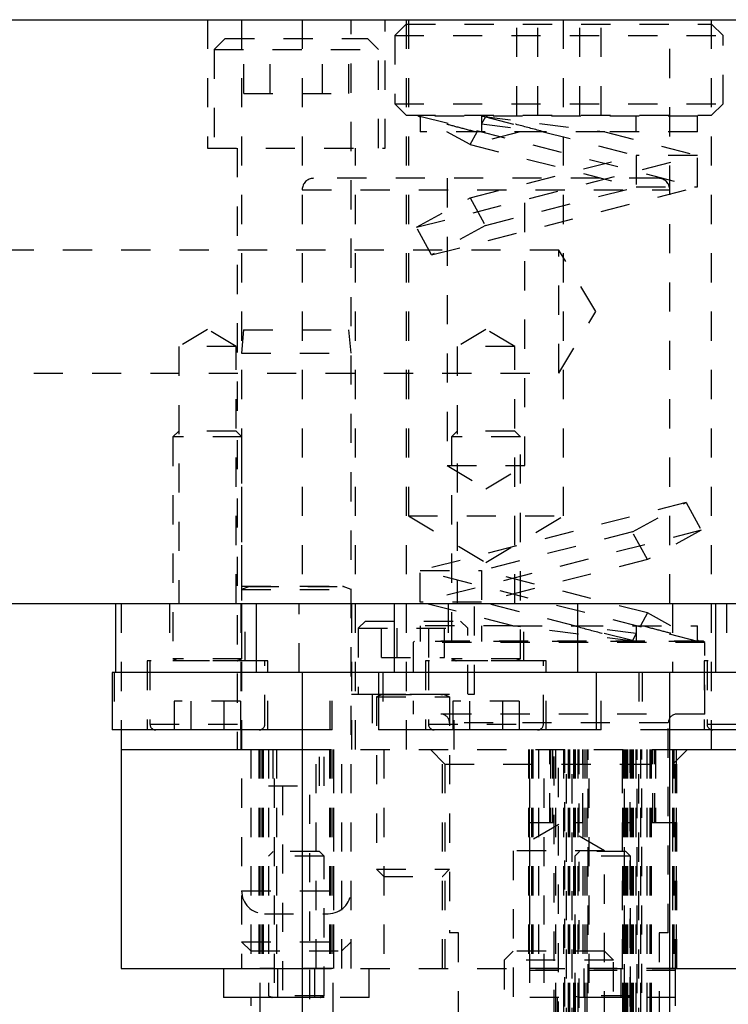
# Model space of a CAD drawing. Header units: inches. Extents: x 1880 to 2363, y -453 to -54.
# Tile 434 of 656: x 1897.83 to 1900.26, y -148.32 to -144.94. Entities that reach past the tile are written whole.
import ezdxf

# ---------------------------------------------------------------- set-up
doc = ezdxf.new("R2010")
doc.units = ezdxf.units.IN
doc.header["$LTSCALE"] = 0.5
doc.header["$MEASUREMENT"] = 0
doc.linetypes.add('HIDDEN', pattern=[0.225, 0.15, -0.075])
doc.layers.add('SID-M-H', color=4, linetype='HIDDEN')
doc.layers.add('SID-M-S', color=105, linetype='Continuous')

msp = doc.modelspace()

# ---------------------------------------------------------------- linework, layer by layer
at = {"layer": 'SID-M-H'}
for p, q in [((1898.47317, -144.9432), (1898.47317, -145.3832)), ((1898.59017, -144.9432), (1898.59017, -148.1932)), ((1898.79774, -144.9432), (1898.79774, -146.9432)), ((1898.96517, -148.1932), (1898.96517, -144.9432)), ((1899.08217, -145.3832), (1899.08217, -144.9432)), ((1899.15422, -144.9582), (1899.11517, -144.99725)), ((1899.15422, -144.9432), (1899.15422, -147.4432)), ((1899.15422, -144.9582), (1900.20112, -144.9582)), ((1899.16202, -144.9432), (1899.16202, -146.6432)), ((1899.53333, -145.2707), (1899.53333, -144.9582)), ((1899.6055, -145.2707), (1899.6055, -144.9582)), ((1899.69332, -146.6432), (1899.69332, -144.9432)), ((1899.74983, -145.2707), (1899.74983, -144.9582)), ((1899.822, -145.2707), (1899.822, -144.9582)), ((1900.05759, -146.9432), (1900.05759, -144.9432)), ((1900.20112, -147.4432), (1900.20112, -144.9432)), ((1900.24017, -144.99725), (1900.20112, -144.9582)), ((1899.11517, -144.99725), (1900.24017, -144.99725)), ((1899.11517, -144.99725), (1899.11517, -145.23165)), ((1900.24017, -145.23165), (1900.24017, -144.99725)), ((1898.53392, -145.0082), (1898.49642, -145.0457)), ((1898.53392, -145.0082), (1899.02142, -145.0082)), ((1898.59753, -145.1957), (1898.59753, -145.0082)), ((1898.6876, -145.1957), (1898.6876, -145.0082)), ((1898.86773, -145.1957), (1898.86773, -145.0082)), ((1898.9578, -145.1957), (1898.9578, -145.0082)), ((1899.05892, -145.0457), (1899.02142, -145.0082)), ((1898.49642, -145.0457), (1899.05892, -145.0457)), ((1898.49642, -145.0457), (1898.49642, -145.3832)), ((1899.05892, -145.3832), (1899.05892, -145.0457)), ((1898.59753, -145.1957), (1898.9578, -145.1957)), ((1899.11517, -145.23165), (1900.24017, -145.23165)), ((1899.11517, -145.23165), (1899.15422, -145.2707)), ((1900.20112, -145.2707), (1900.24017, -145.23165)), ((1899.15422, -145.2707), (1900.20112, -145.2707)), ((1899.20267, -145.27736), (1899.19506, -145.2732)), ((1899.20124, -145.2732), (1900.15267, -145.5162)), ((1900.15267, -145.2732), (1899.20124, -145.2732)), ((1899.20267, -145.2732), (1899.20267, -145.3272)), ((1899.41267, -145.2732), (1899.83552, -145.3272)), ((1899.41267, -145.2732), (1899.41267, -145.3272)), ((1899.42028, -145.2732), (1899.4257, -145.27617)), ((1899.94267, -145.3272), (1899.94267, -145.2732)), ((1900.15267, -145.3272), (1900.15267, -145.2732)), ((1899.4257, -145.27617), (1899.41267, -145.30002)), ((1899.41267, -145.30002), (1899.62552, -145.3272)), ((1899.4257, -145.27617), (1899.94267, -145.4082)), ((1899.62552, -145.3272), (1899.20267, -145.3272)), ((1899.37391, -145.37094), (1899.29387, -145.3272)), ((1899.37391, -145.37094), (1899.39781, -145.3272)), ((1899.54516, -145.3272), (1899.37391, -145.37094)), ((1899.83552, -145.3272), (1900.15267, -145.4082)), ((1900.15267, -145.3272), (1899.83552, -145.3272)), ((1899.37391, -145.37094), (1899.94267, -145.5162)), ((1898.47317, -145.3832), (1899.08217, -145.3832)), ((1898.57467, -145.3832), (1898.57467, -147.4432)), ((1898.98067, -147.4432), (1898.98067, -145.3832)), ((1899.18963, -145.65417), (1900.15267, -145.4082)), ((1899.37391, -145.55346), (1899.94267, -145.4082)), ((1900.15267, -145.4082), (1899.94267, -145.4082)), ((1899.94267, -145.4082), (1899.94267, -145.5162)), ((1900.15267, -145.5162), (1900.15267, -145.4082)), ((1900.01822, -145.48651), (1898.83711, -145.48651)), ((1899.29479, -145.48651), (1899.29479, -146.47076)), ((1899.56054, -146.47076), (1899.56054, -145.48651)), ((1898.79774, -145.52588), (1900.05759, -145.52588)), ((1899.24142, -145.74894), (1900.15267, -145.5162)), ((1899.4257, -145.64824), (1899.94267, -145.5162)), ((1899.94267, -145.5162), (1900.15267, -145.5162)), ((1899.18963, -145.65417), (1899.37391, -145.55346)), ((1899.37391, -145.55346), (1899.4257, -145.64824)), ((1899.24142, -145.74894), (1899.18963, -145.65417)), ((1899.4257, -145.64824), (1899.24142, -145.74894)), ((1899.67767, -145.73225), (1897.67767, -145.73225)), ((1899.67767, -146.15415), (1899.67767, -145.73225)), ((1899.80442, -145.9432), (1899.67767, -145.73225)), ((1899.67767, -146.15415), (1899.80442, -145.9432)), ((1898.47299, -146.00406), (1898.37457, -146.0632)), ((1898.57142, -146.0632), (1898.47299, -146.00406)), ((1898.59717, -146.0057), (1898.59017, -146.0857)), ((1898.59717, -146.0057), (1898.95817, -146.0057)), ((1898.96517, -146.0857), (1898.95817, -146.0057)), ((1899.42767, -146.00406), (1899.32924, -146.0632)), ((1899.52609, -146.0632), (1899.42767, -146.00406)), ((1898.57142, -146.0632), (1898.37457, -146.0632)), ((1898.37457, -146.0632), (1898.37457, -146.9432)), ((1898.57142, -146.9432), (1898.57142, -146.0632)), ((1899.52609, -146.0632), (1899.32924, -146.0632)), ((1899.32924, -146.0632), (1899.32924, -146.9432)), ((1899.52609, -146.9432), (1899.52609, -146.0632)), ((1898.59017, -146.0857), (1898.96517, -146.0857)), ((1897.67767, -146.15415), (1899.67767, -146.15415)), ((1898.37457, -146.35265), (1898.35488, -146.37234)), ((1898.57142, -146.35265), (1898.37457, -146.35265)), ((1898.5911, -146.37234), (1898.57142, -146.35265)), ((1899.32924, -146.35265), (1899.30956, -146.37234)), ((1899.52609, -146.35265), (1899.32924, -146.35265)), ((1899.54578, -146.37234), (1899.52609, -146.35265)), ((1898.5911, -146.37234), (1898.35488, -146.37234)), ((1898.35488, -146.37234), (1898.35488, -147.13249)), ((1898.5911, -147.13249), (1898.5911, -146.37234)), ((1899.54578, -146.37234), (1899.30956, -146.37234)), ((1899.30956, -146.37234), (1899.30956, -147.13249)), ((1899.54578, -147.13249), (1899.54578, -146.37234)), ((1899.29479, -146.47076), (1899.56054, -146.47076)), ((1899.29479, -146.47076), (1899.42767, -146.5506)), ((1899.42767, -146.5506), (1899.56054, -146.47076)), ((1900.11391, -146.59746), (1899.20267, -146.8302)), ((1899.92963, -146.69817), (1900.11391, -146.59746)), ((1900.11391, -146.59746), (1900.1657, -146.69224)), ((1899.16202, -146.6432), (1899.69332, -146.6432)), ((1899.16202, -146.6432), (1899.42767, -146.80282)), ((1899.42767, -146.80282), (1899.69332, -146.6432)), ((1900.1657, -146.69224), (1899.20267, -146.9382)), ((1899.92963, -146.69817), (1899.41267, -146.8302)), ((1899.98142, -146.79294), (1899.92963, -146.69817)), ((1900.1657, -146.69224), (1899.98142, -146.79294)), ((1899.98142, -146.79294), (1899.41267, -146.9382)), ((1900.15409, -147.0732), (1899.20267, -146.8302)), ((1899.20267, -146.8302), (1899.41267, -146.8302)), ((1899.20267, -146.9382), (1899.20267, -146.8302)), ((1899.98142, -146.97546), (1899.41267, -146.8302)), ((1899.41267, -146.8302), (1899.41267, -146.9382)), ((1898.59017, -146.8836), (1898.96517, -146.8836)), ((1898.61722, -146.88512), (1898.59017, -146.89497)), ((1898.61722, -146.88512), (1898.93632, -146.88512)), ((1898.96517, -146.89497), (1898.93811, -146.88512)), ((1898.59017, -146.89497), (1898.96517, -146.89497)), ((1898.17767, -146.9432), (1898.17767, -147.37627)), ((1898.34307, -146.9432), (1898.34307, -147.14005)), ((1898.58767, -146.9432), (1898.58767, -147.4432)), ((1898.60291, -147.14005), (1898.60291, -146.9432)), ((1898.78795, -147.17942), (1898.78795, -146.9432)), ((1898.96667, -146.9432), (1898.96667, -147.2532)), ((1898.96767, -147.4432), (1898.96767, -146.9432)), ((1899.51981, -147.0192), (1899.20267, -146.9382)), ((1899.41267, -146.9382), (1899.20267, -146.9382)), ((1899.29774, -146.9432), (1899.29774, -147.14005)), ((1899.38867, -147.2532), (1899.38867, -146.9432)), ((1899.92963, -147.07024), (1899.41267, -146.9382)), ((1899.55759, -147.14005), (1899.55759, -146.9432)), ((1900.06738, -146.9432), (1900.06738, -147.17942)), ((1900.25242, -146.9432), (1900.25242, -147.14005)), ((1899.98142, -146.97546), (1899.95752, -147.0192)), ((1900.06146, -147.0192), (1899.98142, -146.97546)), ((1899.01517, -147.0032), (1898.99017, -147.0282)), ((1898.99017, -147.0282), (1899.36517, -147.0282)), ((1898.99017, -147.0282), (1898.99017, -147.2532)), ((1899.01517, -147.0032), (1899.34017, -147.0032)), ((1899.06941, -147.1282), (1899.06941, -147.0032)), ((1899.12354, -147.1282), (1899.12354, -147.0032)), ((1899.51981, -147.0192), (1899.20267, -147.0192)), ((1899.20267, -147.0192), (1899.20267, -147.0732)), ((1899.23179, -147.1282), (1899.23179, -147.0032)), ((1899.28592, -147.1282), (1899.28592, -147.0032)), ((1899.36517, -147.0282), (1899.34017, -147.0032)), ((1899.36517, -147.2532), (1899.36517, -147.0282)), ((1899.41267, -147.0192), (1899.41267, -147.0732)), ((1899.94267, -147.0732), (1899.51981, -147.0192)), ((1899.72981, -147.0192), (1900.15267, -147.0192)), ((1899.94267, -147.04638), (1899.72981, -147.0192)), ((1899.94267, -147.0192), (1899.94267, -147.0732)), ((1900.15267, -147.0732), (1900.15267, -147.0192)), ((1899.94267, -147.04638), (1899.92963, -147.07024)), ((1899.18267, -147.07171), (1899.17767, -147.07671)), ((1900.17767, -147.07671), (1899.17767, -147.07671)), ((1899.17767, -147.07671), (1899.17767, -147.32171)), ((1900.17267, -147.07171), (1899.18267, -147.07171)), ((1900.15409, -147.0732), (1899.20267, -147.0732)), ((1899.92963, -147.07024), (1899.93506, -147.0732)), ((1900.16028, -147.0732), (1900.15267, -147.06904)), ((1900.17767, -147.07671), (1900.17267, -147.07171)), ((1900.17767, -147.32171), (1900.17767, -147.07671)), ((1899.06941, -147.1282), (1899.28592, -147.1282)), ((1898.67969, -147.14005), (1898.2663, -147.14005)), ((1898.2663, -147.14005), (1898.2663, -147.37627)), ((1898.27614, -147.14005), (1898.27614, -147.35659)), ((1898.5911, -147.13249), (1898.35488, -147.13249)), ((1898.35488, -147.13249), (1898.37037, -147.13813)), ((1898.5911, -147.13966), (1898.35488, -147.13966)), ((1898.35488, -147.13966), (1898.35488, -147.14005)), ((1898.37037, -147.13813), (1898.57387, -147.13813)), ((1898.57561, -147.13813), (1898.5911, -147.13249)), ((1898.5911, -147.14005), (1898.5911, -147.13966)), ((1898.66984, -147.35659), (1898.66984, -147.14005)), ((1898.67969, -147.37627), (1898.67969, -147.14005)), ((1899.63436, -147.14005), (1899.22097, -147.14005)), ((1899.22097, -147.14005), (1899.22097, -147.37627)), ((1899.23082, -147.14005), (1899.23082, -147.35659)), ((1899.54578, -147.13249), (1899.30956, -147.13249)), ((1899.30956, -147.13249), (1899.32504, -147.13813)), ((1899.54578, -147.13966), (1899.30956, -147.13966)), ((1899.30956, -147.13966), (1899.30956, -147.14005)), ((1899.32504, -147.13813), (1899.52854, -147.13813)), ((1899.53029, -147.13813), (1899.54578, -147.13249)), ((1899.54578, -147.14005), (1899.54578, -147.13966)), ((1899.62452, -147.35659), (1899.62452, -147.14005)), ((1899.63436, -147.37627), (1899.63436, -147.14005)), ((1900.58903, -147.14005), (1900.17565, -147.14005)), ((1900.17565, -147.14005), (1900.17565, -147.37627)), ((1900.18549, -147.14005), (1900.18549, -147.35659)), ((1898.15293, -147.17942), (1898.15293, -147.37627)), ((1898.89407, -147.37627), (1898.89407, -147.17942)), ((1898.90096, -147.37627), (1898.90096, -147.17942)), ((1899.07423, -147.17942), (1899.07423, -147.37627)), ((1899.82227, -147.37627), (1899.82227, -147.17942)), ((1899.95147, -147.17942), (1899.95147, -147.37627)), ((1899.96322, -147.17942), (1899.96322, -147.37627)), ((1898.96667, -147.2532), (1899.38867, -147.2532)), ((1899.03717, -147.2532), (1899.03717, -147.4432)), ((1899.05267, -147.2532), (1899.05267, -147.2536)), ((1899.05267, -147.2536), (1899.30267, -147.2536)), ((1899.07297, -147.25512), (1899.05267, -147.26251)), ((1899.05267, -147.26251), (1899.30267, -147.26251)), ((1899.05267, -147.26251), (1899.05267, -147.8537)), ((1899.07297, -147.25512), (1899.28058, -147.25512)), ((1899.30267, -147.26251), (1899.28236, -147.25512)), ((1899.30267, -147.2536), (1899.30267, -147.2532)), ((1899.30267, -147.26251), (1899.30267, -148.07171)), ((1899.31817, -147.4432), (1899.31817, -147.2532)), ((1898.58664, -147.27785), (1898.35934, -147.27785)), ((1898.35934, -147.27785), (1898.35934, -147.37627)), ((1898.41617, -147.27785), (1898.41617, -147.37627)), ((1898.52982, -147.27785), (1898.52982, -147.37627)), ((1898.58664, -147.27785), (1898.58664, -147.37627)), ((1899.54132, -147.27785), (1899.31401, -147.27785)), ((1899.31401, -147.27785), (1899.31401, -147.37627)), ((1899.37084, -147.27785), (1899.37084, -147.37627)), ((1899.48449, -147.27785), (1899.48449, -147.37627)), ((1899.54132, -147.27785), (1899.54132, -147.37627)), ((1900.17767, -147.32171), (1899.17767, -147.32171)), ((1898.27614, -147.35659), (1898.66801, -147.35659)), ((1899.23082, -147.35659), (1899.62268, -147.35659)), ((1900.05267, -147.35171), (1899.30267, -147.35171)), ((1900.05267, -148.07171), (1900.05267, -147.35171)), ((1900.18549, -147.35659), (1900.57736, -147.35659)), ((1898.90096, -147.37627), (1898.79774, -147.37627)), ((1899.82227, -147.37627), (1899.80687, -147.37627)), ((1900.05759, -147.37627), (1899.95147, -147.37627)), ((1898.62142, -147.4432), (1898.62142, -148.1932)), ((1898.64879, -147.4432), (1898.64879, -148.1932)), ((1898.65073, -147.4432), (1898.65073, -148.1932)), ((1898.65267, -147.4432), (1898.65267, -148.4432)), ((1898.6592, -147.4432), (1898.6592, -148.1932)), ((1898.66362, -147.4432), (1898.66362, -148.1932)), ((1898.68204, -147.4432), (1898.68204, -147.5682)), ((1898.68267, -147.4432), (1898.68267, -148.28717)), ((1898.69767, -147.4432), (1898.69767, -147.5682)), ((1898.70267, -148.4432), (1898.70267, -147.4432)), ((1898.70967, -147.4432), (1898.70967, -148.1932)), ((1898.79774, -147.4432), (1900.05759, -147.4432)), ((1898.84567, -148.1932), (1898.84567, -147.4432)), ((1898.85767, -147.5682), (1898.85767, -147.4432)), ((1898.87329, -147.5682), (1898.87329, -147.4432)), ((1898.89171, -147.4432), (1898.89171, -148.1932)), ((1898.89613, -147.4432), (1898.89613, -148.1932)), ((1898.90267, -147.4432), (1898.90267, -148.4432)), ((1898.90461, -147.4432), (1898.90461, -148.1932)), ((1898.90654, -148.1932), (1898.90654, -147.4432)), ((1898.93392, -148.1932), (1898.93392, -147.4432)), ((1899.07717, -147.4432), (1899.07717, -148.1932)), ((1899.23704, -147.4432), (1899.28704, -147.4932)), ((1899.27817, -148.1932), (1899.27817, -147.4432)), ((1899.57379, -147.4432), (1899.57379, -148.1932)), ((1899.57573, -147.4432), (1899.57573, -148.1932)), ((1899.57767, -148.4432), (1899.57767, -147.4432)), ((1899.5842, -147.4432), (1899.5842, -148.1932)), ((1899.58862, -147.4432), (1899.58862, -148.1932)), ((1899.60767, -147.4432), (1899.60767, -148.1932)), ((1899.62767, -148.4432), (1899.62767, -147.4432)), ((1899.64617, -147.6932), (1899.64617, -147.4432)), ((1899.64917, -147.4432), (1899.64917, -147.6932)), ((1899.65617, -147.4432), (1899.65617, -147.6932)), ((1899.66117, -148.76712), (1899.66117, -147.4432)), ((1899.66617, -147.4432), (1899.66617, -148.4432)), ((1899.67617, -148.80621), (1899.67617, -147.4432)), ((1899.69317, -147.4432), (1899.69317, -148.87725)), ((1899.69817, -149.5232), (1899.69817, -147.4432)), ((1899.70317, -153.2282), (1899.70317, -147.4432)), ((1899.70892, -147.4432), (1899.70892, -149.17865)), ((1899.71351, -147.4432), (1899.71351, -149.50848)), ((1899.72317, -153.2282), (1899.72317, -147.4432)), ((1899.72817, -147.4432), (1899.72817, -148.4432)), ((1899.73276, -147.4432), (1899.73276, -149.51252)), ((1899.73317, -147.4432), (1899.73317, -149.5232)), ((1899.73347, -147.4432), (1899.73347, -149.5151)), ((1899.74207, -147.4432), (1899.74207, -149.18679)), ((1899.74676, -149.7282), (1899.74676, -147.4432)), ((1899.75967, -147.4432), (1899.75967, -148.1932)), ((1899.76017, -147.6932), (1899.76017, -147.4432)), ((1899.76692, -147.4432), (1899.76692, -148.4432)), ((1899.77317, -147.4432), (1899.77317, -149.51266)), ((1899.77817, -150.4782), (1899.77817, -147.4432)), ((1899.78117, -148.4432), (1899.78117, -147.4432)), ((1899.89517, -147.4432), (1899.89517, -147.6932)), ((1899.89567, -148.1932), (1899.89567, -147.4432)), ((1899.89617, -147.4432), (1899.89617, -148.4432)), ((1899.89917, -147.4432), (1899.89917, -149.51251)), ((1899.90114, -147.4432), (1899.90114, -149.51277)), ((1899.90217, -150.4782), (1899.90217, -147.4432)), ((1899.90602, -147.4432), (1899.90602, -148.4432)), ((1899.90736, -147.4432), (1899.90736, -148.4432)), ((1899.91028, -147.4432), (1899.91028, -149.51306)), ((1899.91327, -147.4432), (1899.91327, -149.51333)), ((1899.92186, -147.4432), (1899.92186, -149.51545)), ((1899.92217, -149.5232), (1899.92217, -147.4432)), ((1899.92258, -147.4432), (1899.92258, -149.51246)), ((1899.92717, -147.4432), (1899.92717, -148.4432)), ((1899.93217, -147.4432), (1899.93217, -149.17664)), ((1899.94182, -147.4432), (1899.94182, -149.50847)), ((1899.94641, -150.4782), (1899.94641, -147.4432)), ((1899.95217, -153.2282), (1899.95217, -147.4432)), ((1899.95717, -147.4432), (1899.95717, -149.5232)), ((1899.96217, -148.87725), (1899.96217, -147.4432)), ((1899.97917, -147.4432), (1899.97917, -148.80621)), ((1899.98917, -147.4432), (1899.98917, -148.4432)), ((1899.99417, -147.4432), (1899.99417, -148.76712)), ((1899.99917, -147.6932), (1899.99917, -147.4432)), ((1900.00617, -147.6932), (1900.00617, -147.4432)), ((1900.00917, -147.4432), (1900.00917, -147.6932)), ((1900.06671, -147.4432), (1900.06671, -148.1932)), ((1900.06829, -147.4932), (1900.11829, -147.4432)), ((1900.07113, -147.4432), (1900.07113, -148.1932)), ((1900.07767, -148.1932), (1900.07767, -147.4432)), ((1900.07961, -147.4432), (1900.07961, -148.1932)), ((1900.08154, -148.1932), (1900.08154, -147.4432)), ((1899.28704, -147.4932), (1900.06829, -147.4932)), ((1899.28704, -147.4932), (1899.28704, -148.1932)), ((1900.06829, -148.1932), (1900.06829, -147.4932)), ((1898.68204, -147.5682), (1898.87329, -147.5682)), ((1898.73077, -147.5682), (1898.73077, -149.0982)), ((1898.82457, -149.0982), (1898.82457, -147.5682)), ((1899.67767, -147.70024), (1899.52142, -147.79046)), ((1899.57767, -147.6932), (1899.66117, -147.6932)), ((1899.83392, -147.79046), (1899.67767, -147.70024)), ((1899.73317, -147.6932), (1899.76017, -147.6932)), ((1899.89517, -147.6932), (1899.92217, -147.6932)), ((1899.99417, -147.6932), (1900.07767, -147.6932)), ((1898.69817, -147.7932), (1898.68267, -147.8087)), ((1898.85717, -147.7932), (1898.69817, -147.7932)), ((1898.87267, -147.8087), (1898.85717, -147.7932)), ((1899.83392, -147.79046), (1899.52142, -147.79046)), ((1899.52142, -147.79046), (1899.52142, -148.57171)), ((1899.74817, -147.7932), (1899.73267, -147.8087)), ((1899.90717, -147.7932), (1899.74817, -147.7932)), ((1899.83392, -148.57171), (1899.83392, -147.79046)), ((1899.92267, -147.8087), (1899.90717, -147.7932)), ((1898.87267, -147.8087), (1898.68267, -147.8087)), ((1898.87267, -148.28717), (1898.87267, -147.8087)), ((1899.92267, -147.8087), (1899.73267, -147.8087)), ((1899.73267, -147.8087), (1899.73267, -148.28717)), ((1899.92267, -148.28717), (1899.92267, -147.8087)), ((1899.05267, -147.8537), (1899.30267, -147.8537)), ((1899.05267, -147.8537), (1899.07717, -147.8782)), ((1899.27817, -147.8782), (1899.30267, -147.8537)), ((1899.07717, -147.8782), (1899.27817, -147.8782)), ((1898.59017, -147.9277), (1898.96342, -147.9277)), ((1898.66817, -148.0057), (1898.88717, -148.0057)), ((1899.33392, -148.07171), (1899.30267, -148.07171)), ((1899.33392, -148.57171), (1899.33392, -148.07171)), ((1900.05267, -148.07171), (1900.02142, -148.07171)), ((1900.02142, -148.07171), (1900.02142, -148.57171)), ((1898.59017, -148.10195), (1898.96517, -148.10195)), ((1898.59017, -148.10195), (1898.62142, -148.1332)), ((1898.93392, -148.1332), (1898.96517, -148.10195)), ((1898.62142, -148.1332), (1898.93392, -148.1332)), ((1899.52142, -148.13371), (1899.49017, -148.16496)), ((1899.83392, -148.13371), (1899.52142, -148.13371)), ((1899.86517, -148.16496), (1899.83392, -148.13371)), ((1899.86517, -148.16496), (1899.49017, -148.16496)), ((1899.49017, -148.16496), (1899.49017, -148.87194)), ((1899.86517, -148.87194), (1899.86517, -148.16496)), ((1898.90267, -148.1937), (1898.65267, -148.1937)), ((1898.71369, -148.1932), (1898.71369, -148.2932)), ((1898.79774, -148.1932), (1900.05759, -148.1932)), ((1898.84164, -148.2932), (1898.84164, -148.1932)), ((1899.02767, -148.2932), (1899.02767, -148.1932)), ((1900.07767, -148.1937), (1899.57767, -148.1937)), ((1899.57767, -148.1987), (1900.07767, -148.1987)), ((1899.76369, -148.1932), (1899.76369, -148.2932)), ((1899.89164, -148.2932), (1899.89164, -148.1932)), ((1898.87267, -148.28717), (1898.68267, -148.28717)), ((1898.68267, -148.28717), (1898.69397, -148.29128)), ((1898.87267, -148.29281), (1898.68267, -148.29281)), ((1898.68267, -148.29281), (1898.68267, -148.2932)), ((1898.69397, -148.29128), (1898.86136, -148.29128)), ((1899.02767, -148.2932), (1898.79774, -148.2932)), ((1898.86136, -148.29128), (1898.87267, -148.28717)), ((1898.87267, -148.2932), (1898.87267, -148.29281)), ((1898.93367, -148.4642), (1898.93367, -148.2932)), ((1900.07767, -148.2932), (1899.57767, -148.2932)), ((1899.67167, -148.2932), (1899.67167, -148.4642)), ((1899.92267, -148.28717), (1899.73267, -148.28717)), ((1899.73267, -148.28717), (1899.74397, -148.29128)), ((1899.92267, -148.29281), (1899.73267, -148.29281)), ((1899.73267, -148.29281), (1899.73267, -148.2932)), ((1899.74397, -148.29128), (1899.91136, -148.29128)), ((1899.91136, -148.29128), (1899.92267, -148.28717)), ((1899.92267, -148.2932), (1899.92267, -148.29281)), ((1899.98367, -148.4642), (1899.98367, -148.2932))]:
    msp.add_line(p, q, dxfattribs=at)
for centre, radius, start, end in [((1898.83711, -145.52588), 0.03937, 90, 180), ((1900.01822, -145.52588), 0.03937, 0, 90), ((1898.61695, -146.88438), 0.000787, 290, 90), ((1898.93838, -146.88438), 0.000787, 90, 250), ((1898.3701, -147.13887), 0.000787, 270, 70), ((1898.57588, -147.13887), 0.000787, 110, 270), ((1899.32478, -147.13887), 0.000787, 270, 70), ((1899.53056, -147.13887), 0.000787, 110, 270), ((1899.0727, -147.25438), 0.000787, 290, 90), ((1899.28263, -147.25438), 0.000787, 90, 250), ((1899.27267, -147.35171), 0.03, 0, 90), ((1900.08267, -147.35171), 0.03, 90, 180), ((1898.29583, -147.35659), 0.01969, 180, 270), ((1898.65016, -147.35659), 0.01969, 270, 0), ((1899.2505, -147.35659), 0.01969, 180, 270), ((1899.60483, -147.35659), 0.01969, 270, 0), ((1900.20517, -147.35659), 0.01969, 180, 270), ((1898.66817, -147.9277), 0.078, 180, 270), ((1898.88717, -147.9277), 0.078, 270, 0), ((1898.6937, -148.29202), 0.000787, 270, 70), ((1898.86163, -148.29202), 0.000787, 110, 270), ((1899.7437, -148.29202), 0.000787, 270, 70), ((1899.91163, -148.29202), 0.000787, 110, 270)]:
    msp.add_arc(centre, radius, start, end, dxfattribs=at)
for points, knots in [([(1899.62552, -145.3272), (1899.59621, -145.31936), (1899.53764, -145.30368), (1899.46634, -145.28404), (1899.44026, -145.27676), (1899.42751, -145.2732)], [0, 0, 0, 0, 0.3386652, 0.6766694, 1, 1, 1, 1]), ([(1899.39067, -145.3272), (1899.37046, -145.3219), (1899.32945, -145.31116), (1899.27986, -145.29801), (1899.24087, -145.28761), (1899.20987, -145.2793), (1899.20531, -145.27807), (1899.20267, -145.27736)], [0, 0, 0, 0, 0.18252081, 0.37034789, 0.55217756, 0.73962361, 1, 1, 1, 1]), ([(1899.83552, -145.3272), (1899.80079, -145.3272), (1899.72455, -145.3272), (1899.66043, -145.3272), (1899.62552, -145.3272)], [0, 0, 0, 0, 0.4555585, 1, 1, 1, 1]), ([(1899.51981, -147.0192), (1899.55454, -147.0192), (1899.63079, -147.0192), (1899.6949, -147.0192), (1899.72981, -147.0192)], [0, 0, 0, 0, 0.4555585, 1, 1, 1, 1]), ([(1899.72981, -147.0192), (1899.75912, -147.02705), (1899.81769, -147.04272), (1899.88899, -147.06237), (1899.91507, -147.06964), (1899.92782, -147.0732)], [0, 0, 0, 0, 0.33866524, 0.67666941, 1, 1, 1, 1]), ([(1899.96466, -147.0192), (1899.98487, -147.0245), (1900.02588, -147.03525), (1900.07547, -147.0484), (1900.11446, -147.05879), (1900.14546, -147.0671), (1900.15002, -147.06833), (1900.15267, -147.06904)], [0, 0, 0, 0, 0.1825208, 0.3703479, 0.5521776, 0.7396236, 1, 1, 1, 1])]:
    msp.add_open_spline(points, degree=3, knots=knots, dxfattribs=at)
at = {"layer": 'SID-M-S'}
for p, q in [((1897.67767, -144.9432), (1910.17767, -144.9432)), ((1897.67767, -146.9432), (1910.17767, -146.9432)), ((1898.15803, -146.9432), (1898.15803, -147.17942)), ((1898.64026, -146.9432), (1898.64026, -147.17942)), ((1899.11271, -146.9432), (1899.11271, -147.17942)), ((1899.74263, -147.17942), (1899.74263, -146.9432)), ((1900.21507, -147.17942), (1900.21507, -146.9432)), ((1898.14604, -147.17942), (1898.14604, -147.37627)), ((1900.71125, -147.17942), (1898.14604, -147.17942)), ((1898.79774, -147.17942), (1898.79774, -148.85222)), ((1899.05884, -147.17942), (1899.05884, -147.37627)), ((1899.80687, -147.37627), (1899.80687, -147.17942)), ((1900.05759, -148.85222), (1900.05759, -147.17942)), ((1898.79774, -147.37627), (1898.14604, -147.37627)), ((1898.17767, -147.37627), (1898.17767, -148.1932)), ((1899.80687, -147.37627), (1899.05884, -147.37627)), ((1900.71125, -147.37627), (1900.05759, -147.37627)), ((1898.17767, -147.4432), (1898.79774, -147.4432)), ((1900.05759, -147.4432), (1900.92767, -147.4432)), ((1898.17767, -148.1932), (1898.79774, -148.1932)), ((1898.52767, -148.1932), (1898.52767, -148.2932)), ((1900.05759, -148.1932), (1900.92767, -148.1932)), ((1900.07767, -148.32171), (1900.07767, -148.1932)), ((1898.79774, -148.2932), (1898.52767, -148.2932)), ((1898.62167, -148.2932), (1898.62167, -148.32171))]:
    msp.add_line(p, q, dxfattribs=at)

doc.saveas('drawing.dxf')
